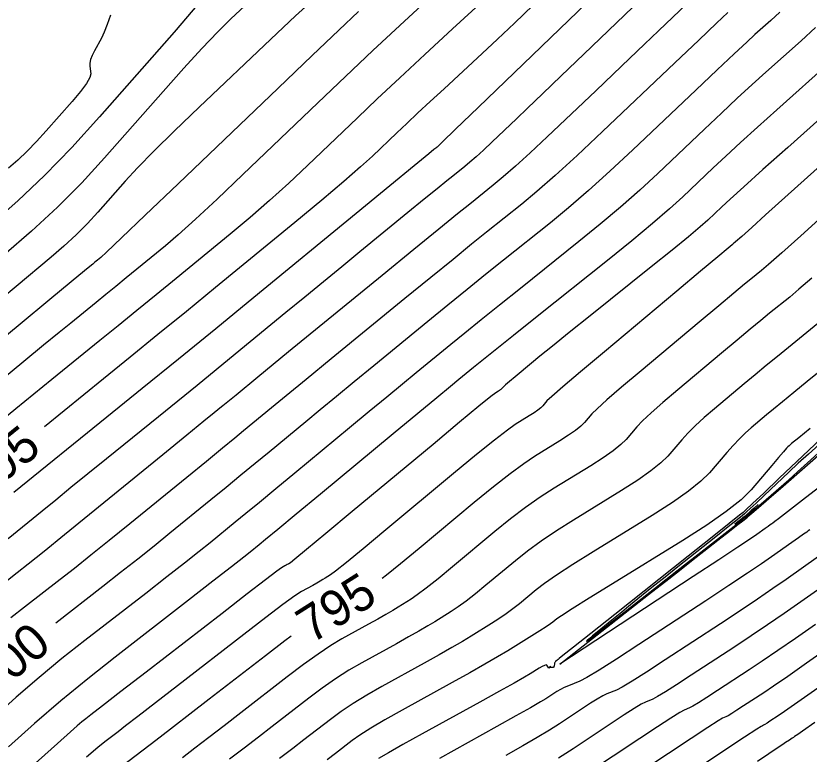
# Model space of a CAD drawing. Extents: x 2079879 to 2092887, y 778083 to 784051.
# Drawn here: x 2084103 to 2084164.7, y 780891.8 to 780949.2 of the extents above; entities that cross this region are included whole.
import ezdxf

# ---------------------------------------------------------------- set-up
doc = ezdxf.new("R2010")
doc.units = 0
doc.layers.add('DT_X_Contour_Major', color=7, linetype='Continuous')
doc.layers.add('DT_X_Contour_Minor', color=7, linetype='Continuous')

msp = doc.modelspace()

# ---------------------------------------------------------------- linework, layer by layer
at = {"layer": 'DT_X_Contour_Major'}
for points in [[(2084122.18, 780951.37), (2084119.687, 780949.009), (2084118.656, 780947.992), (2084117.432, 780946.712), (2084116.014, 780945.169), (2084114.403, 780943.362), (2084109.85, 780938.194), (2084108.081, 780936.269), (2084106.188, 780934.368), (2084104.171, 780932.492), (2084102.031, 780930.64)], [(2084143.204, 780950.059), (2084141.74, 780948.665), (2084140.416, 780947.417), (2084139.231, 780946.317), (2084136.258, 780943.577), (2084135.193, 780942.592), (2084134.228, 780941.694), (2084133.362, 780940.88), (2084132.596, 780940.153), (2084130.685, 780938.326), (2084129.77, 780937.491), (2084128.458, 780936.353), (2084126.748, 780934.914), (2084124.642, 780933.173), (2084118.494, 780928.128), (2084116.22, 780926.264), (2084114.006, 780924.457), (2084111.855, 780922.706), (2084109.764, 780921.012), (2084105.179, 780917.303)], [(2084162.383, 780949.54), (2084161.676, 780948.885), (2084160.439, 780947.779), (2084159.803, 780947.198), (2084158.824, 780946.286), (2084157.501, 780945.041), (2084155.835, 780943.464), (2084150.933, 780938.815), (2084149.155, 780937.154), (2084147.494, 780935.655), (2084145.951, 780934.319), (2084144.527, 780933.147), (2084140.885, 780930.237), (2084139.493, 780929.121), (2084138.049, 780927.955), (2084136.551, 780926.74), (2084135, 780925.474), (2084130.793, 780922.034), (2084129.28, 780920.795), (2084127.894, 780919.657), (2084126.635, 780918.621), (2084125.505, 780917.687), (2084122.659, 780915.333), (2084121.576, 780914.438), (2084120.46, 780913.52), (2084119.312, 780912.579), (2084118.131, 780911.615), (2084114.938, 780909.012), (2084113.714, 780908.022), (2084112.437, 780907.003), (2084111.108, 780905.955), (2084109.725, 780904.878), (2084106.059, 780902.039)], [(2084165.987, 780933.92), (2084164.016, 780932.149), (2084162.52, 780930.813), (2084161.497, 780929.911), (2084160.949, 780929.442), (2084160.119, 780928.772), (2084159.635, 780928.374), (2084158.805, 780927.685), (2084157.628, 780926.703), (2084156.106, 780925.43), (2084151.584, 780921.645), (2084150.073, 780920.371), (2084148.933, 780919.389), (2084148.162, 780918.698), (2084147.761, 780918.298), (2084147.184, 780917.621), (2084146.903, 780917.342), (2084146.491, 780917.013), (2084145.948, 780916.633), (2084145.275, 780916.203), (2084143.306, 780914.989), (2084142.459, 780914.423), (2084141.394, 780913.637), (2084140.111, 780912.631), (2084138.611, 780911.404), (2084134.319, 780907.837), (2084132.878, 780906.646), (2084131.773, 780905.749), (2084131.452, 780905.497)], [(2084166.009, 780916.775), (2084162.33, 780913.29), (2084161.122, 780912.146), (2084160.256, 780911.326), (2084159.733, 780910.832), (2084159.552, 780910.662), (2084159.527, 780910.641), (2084159.252, 780910.423), (2084158.445, 780909.781), (2084157.106, 780908.718), (2084155.236, 780907.232), (2084149.54, 780902.707), (2084147.668, 780901.219), (2084146.323, 780900.15), (2084145.506, 780899.501), (2084145.216, 780899.27), (2084145.146, 780899.213), (2084145.119, 780899.19), (2084145.09, 780899.166), (2084145.058, 780899.141), (2084145.025, 780899.113), (2084144.932, 780899.038), (2084144.901, 780899.005), (2084144.876, 780898.965), (2084144.858, 780898.917), (2084144.846, 780898.86), (2084144.823, 780898.698), (2084144.81, 780898.645), (2084144.786, 780898.607), (2084144.751, 780898.583), (2084144.707, 780898.574), (2084144.574, 780898.57), (2084144.532, 780898.571), (2084144.505, 780898.578), (2084144.494, 780898.59), (2084144.498, 780898.608), (2084144.529, 780898.662), (2084144.536, 780898.677), (2084144.536, 780898.681), (2084144.527, 780898.673), (2084144.511, 780898.653), (2084144.415, 780898.537), (2084144.261, 780898.757), (2084144.199, 780898.778), (2084144.079, 780898.746), (2084143.901, 780898.662), (2084143.665, 780898.524), (2084142.958, 780898.086), (2084142.515, 780897.827), (2084141.717, 780897.375), (2084140.563, 780896.732), (2084139.054, 780895.898), (2084134.557, 780893.417), (2084133.057, 780892.584), (2084131.929, 780891.946), (2084131.174, 780891.502)], [(2084170.669, 780916.621), (2084164.152, 780911.593), (2084162.983, 780910.691), (2084162.26, 780910.133), (2084161.983, 780909.919), (2084161.839, 780909.808), (2084161.761, 780909.75), (2084161.635, 780909.659), (2084161.462, 780909.536), (2084161.241, 780909.38), (2084160.588, 780908.921), (2084160.096, 780908.588), (2084159.108, 780907.933), (2084157.625, 780906.956), (2084155.646, 780905.657), (2084145.258, 780898.843), (2084152.16, 780904.252), (2084153.501, 780905.302), (2084154.563, 780906.134), (2084155.348, 780906.749), (2084155.856, 780907.146), (2084156.84, 780907.914), (2084157.203, 780908.198), (2084157.557, 780908.474), (2084158.233, 780909.002), (2084159.106, 780909.685), (2084159.394, 780909.909), (2084159.602, 780910.072), (2084159.73, 780910.172), (2084159.8, 780910.227), (2084159.813, 780910.237), (2084159.833, 780910.254), (2084159.862, 780910.279), (2084159.899, 780910.311), (2084160.203, 780910.576), (2084160.704, 780911.013), (2084161.513, 780911.718), (2084162.628, 780912.69), (2084166.012, 780915.639)], [(2084124.366, 780901.01), (2084123.864, 780900.641), (2084122.362, 780899.493), (2084117.995, 780896.112), (2084116.48, 780894.94), (2084115.211, 780893.96), (2084114.187, 780893.173), (2084113.409, 780892.579), (2084111.661, 780891.25), (2084110.909, 780890.652), (2084109.963, 780889.856), (2084108.825, 780888.86), (2084107.493, 780887.666), (2084103.684, 780884.216), (2084102.33, 780883.007)], [(2084166.275, 780900.186), (2084164.458, 780898.911), (2084162.992, 780897.891), (2084161.879, 780897.126), (2084161.119, 780896.615), (2084159.56, 780895.593), (2084159.036, 780895.252), (2084158.633, 780894.997), (2084158.35, 780894.828), (2084158.189, 780894.744), (2084157.92, 780894.634), (2084157.582, 780894.433), (2084156.771, 780893.91), (2084155.486, 780893.067), (2084153.729, 780891.902), (2084148.41, 780888.369)]]:
    msp.add_lwpolyline(points, dxfattribs=at)
at = {"layer": 'DT_X_Contour_Minor'}
for points in [[(2084142.946, 780953.784), (2084136.93, 780948.24), (2084134.775, 780946.248), (2084132.821, 780944.429), (2084131.069, 780942.783), (2084129.518, 780941.311), (2084125.652, 780937.615), (2084124.188, 780936.242), (2084122.693, 780934.893), (2084121.169, 780933.568), (2084119.614, 780932.268), (2084115.43, 780928.834), (2084113.881, 780927.565), (2084112.375, 780926.335), (2084110.91, 780925.143), (2084109.487, 780923.99), (2084105.748, 780920.966), (2084104.351, 780919.833), (2084102.964, 780918.702), (2084101.588, 780917.574)], [(2084148.758, 780951.622), (2084138.903, 780942.118), (2084137.159, 780940.435), (2084136.105, 780939.42), (2084135.744, 780939.071), (2084135.701, 780939.03), (2084135.686, 780939.016), (2084135.673, 780939.004), (2084135.662, 780938.995), (2084135.653, 780938.987), (2084135.632, 780938.971), (2084135.621, 780938.962), (2084135.582, 780938.93), (2084135.554, 780938.907), (2084135.47, 780938.838), (2084135.069, 780938.509), (2084133.928, 780937.573), (2084132.047, 780936.03), (2084129.428, 780933.88), (2084121.455, 780927.337), (2084118.5, 780924.915), (2084115.612, 780922.557), (2084112.793, 780920.264), (2084110.041, 780918.034), (2084102.795, 780912.173)], [(2084152.217, 780951.172), (2084147.137, 780946.272), (2084145.381, 780944.58), (2084143.922, 780943.177), (2084142.761, 780942.065), (2084141.898, 780941.243), (2084139.994, 780939.437), (2084139.326, 780938.809), (2084138.749, 780938.282), (2084138.264, 780937.855), (2084137.871, 780937.527), (2084136.946, 780936.787), (2084136.467, 780936.402), (2084135.725, 780935.799), (2084134.72, 780934.98), (2084133.453, 780933.944), (2084129.722, 780930.892), (2084128.312, 780929.739), (2084126.884, 780928.569), (2084125.435, 780927.381), (2084123.967, 780926.177), (2084120.025, 780922.941), (2084118.542, 780921.727), (2084117.051, 780920.51), (2084115.552, 780919.291), (2084114.043, 780918.069), (2084110.01, 780914.806), (2084108.562, 780913.635), (2084107.244, 780912.566), (2084106.056, 780911.601), (2084104.997, 780910.74), (2084102.347, 780908.58)], [(2084117.176, 780950.225), (2084115.28, 780947.983), (2084109.473, 780941.392), (2084107.314, 780939.018), (2084105.194, 780936.839), (2084103.111, 780934.855), (2084101.066, 780933.066)], [(2084155.677, 780950.722), (2084152.934, 780948.077), (2084151.858, 780947.042), (2084150.686, 780945.92), (2084149.418, 780944.711), (2084148.053, 780943.415), (2084144.287, 780939.843), (2084142.966, 780938.603), (2084141.826, 780937.56), (2084140.867, 780936.715), (2084140.09, 780936.067), (2084138.259, 780934.604), (2084137.317, 780933.845), (2084135.867, 780932.667), (2084133.907, 780931.068), (2084131.437, 780929.05), (2084124.173, 780923.108), (2084121.787, 780921.157), (2084120.08, 780919.761), (2084119.052, 780918.92), (2084118.701, 780918.633), (2084118.67, 780918.607), (2084118.393, 780918.381), (2084117.585, 780917.723), (2084116.247, 780916.632), (2084114.379, 780915.109), (2084108.688, 780910.472), (2084106.736, 780908.884), (2084105.149, 780907.601), (2084103.926, 780906.622), (2084103.068, 780905.946), (2084101.265, 780904.55)], [(2084134.87, 780950.387), (2084132.82, 780948.488), (2084130.732, 780946.535), (2084128.605, 780944.529), (2084126.441, 780942.469), (2084120.62, 780936.904), (2084118.605, 780934.993), (2084116.928, 780933.432), (2084115.589, 780932.222), (2084114.587, 780931.363), (2084112.365, 780929.54), (2084111.543, 780928.866), (2084110.743, 780928.213), (2084109.965, 780927.58), (2084109.21, 780926.968), (2084107.224, 780925.362), (2084106.324, 780924.63), (2084105.112, 780923.636), (2084103.587, 780922.381), (2084101.751, 780920.864)], [(2084126.285, 780950.699), (2084124.707, 780949.232), (2084122.788, 780947.424), (2084117.219, 780942.149), (2084115.292, 780940.305), (2084113.689, 780938.731), (2084112.41, 780937.426), (2084111.455, 780936.39), (2084109.339, 780933.989), (2084108.517, 780933.094), (2084107.637, 780932.211), (2084106.7, 780931.339), (2084105.706, 780930.479), (2084102.977, 780928.2), (2084101.87, 780927.277)], [(2084129.618, 780949.578), (2084128.088, 780948.13), (2084126.003, 780946.147), (2084123.364, 780943.627), (2084115.587, 780936.193), (2084113.023, 780933.744), (2084111.164, 780931.972), (2084110.009, 780930.877), (2084109.56, 780930.458), (2084109.301, 780930.246), (2084109.205, 780930.167), (2084109.111, 780930.091), (2084109.021, 780930.017), (2084108.933, 780929.946), (2084108.701, 780929.759), (2084108.297, 780929.426), (2084107.259, 780928.569), (2084105.587, 780927.187), (2084103.28, 780925.281), (2084096.283, 780919.497)], [(2084110.315, 780949.297), (2084110.066, 780948.558), (2084109.834, 780947.965), (2084109.618, 780947.516), (2084109.064, 780946.515), (2084108.886, 780946.159), (2084108.767, 780945.842), (2084108.707, 780945.564), (2084108.707, 780945.325), (2084108.784, 780944.74), (2084108.715, 780944.441), (2084108.449, 780943.982), (2084107.987, 780943.363), (2084107.329, 780942.584), (2084105.312, 780940.295), (2084104.563, 780939.471), (2084103.826, 780938.714), (2084103.103, 780938.025), (2084102.393, 780937.404)], [(2084158.336, 780949.504), (2084157.449, 780948.662), (2084156.074, 780947.356), (2084154.208, 780945.586), (2084148.581, 780940.249), (2084146.606, 780938.396), (2084144.902, 780936.837), (2084143.47, 780935.574), (2084142.308, 780934.607), (2084139.572, 780932.42), (2084138.405, 780931.483), (2084136.958, 780930.311), (2084135.229, 780928.904), (2084133.218, 780927.262), (2084127.483, 780922.571), (2084125.533, 780920.976), (2084123.987, 780919.709), (2084122.843, 780918.77), (2084122.103, 780918.16), (2084120.665, 780916.97), (2084119.985, 780916.41), (2084119.023, 780915.622), (2084117.78, 780914.606), (2084116.255, 780913.362), (2084111.813, 780909.742), (2084110.225, 780908.453), (2084108.793, 780907.302), (2084107.517, 780906.288), (2084106.397, 780905.412), (2084103.617, 780903.259), (2084102.574, 780902.433)], [(2084165.149, 780948.326), (2084164.023, 780947.302), (2084161.289, 780944.859), (2084160.222, 780943.896), (2084159.07, 780942.839), (2084157.834, 780941.688), (2084156.514, 780940.442), (2084152.88, 780936.996), (2084151.475, 780935.695), (2084149.984, 780934.376), (2084148.407, 780933.04), (2084146.745, 780931.687), (2084142.199, 780928.054), (2084140.581, 780926.759), (2084139.139, 780925.6), (2084137.873, 780924.575), (2084136.781, 780923.687), (2084134.104, 780921.497), (2084133.026, 780920.613), (2084131.8, 780919.605), (2084130.427, 780918.472), (2084128.906, 780917.215), (2084124.654, 780913.695), (2084123.168, 780912.466), (2084121.898, 780911.419), (2084120.844, 780910.552), (2084120.007, 780909.868), (2084118.063, 780908.283), (2084117.203, 780907.591), (2084116.081, 780906.704), (2084114.698, 780905.622), (2084113.054, 780904.345), (2084108.32, 780900.678), (2084106.543, 780899.271), (2084104.764, 780897.799), (2084102.983, 780896.262), (2084101.199, 780894.661)], [(2084166.37, 780945.72), (2084162.14, 780941.939), (2084160.641, 780940.594), (2084159.317, 780939.392), (2084158.168, 780938.334), (2084157.193, 780937.421), (2084154.827, 780935.177), (2084153.795, 780934.236), (2084152.473, 780933.097), (2084150.863, 780931.761), (2084148.963, 780930.226), (2084143.512, 780925.87), (2084141.669, 780924.397), (2084140.23, 780923.244), (2084139.195, 780922.411), (2084138.562, 780921.899), (2084137.414, 780920.959), (2084136.772, 780920.432), (2084135.707, 780919.553), (2084134.219, 780918.323), (2084132.308, 780916.742), (2084126.649, 780912.058), (2084124.76, 780910.495), (2084123.335, 780909.317), (2084122.377, 780908.526), (2084121.883, 780908.12), (2084121.187, 780907.553), (2084120.692, 780907.16), (2084119.725, 780906.405), (2084118.289, 780905.289), (2084116.382, 780903.811), (2084110.671, 780899.388), (2084108.547, 780897.708), (2084106.459, 780895.985), (2084104.407, 780894.22), (2084102.39, 780892.412)], [(2084168.717, 780944.137), (2084162.991, 780939.019), (2084161.06, 780937.291), (2084159.564, 780935.945), (2084158.501, 780934.981), (2084157.872, 780934.4), (2084156.773, 780933.357), (2084156.189, 780932.837), (2084155.262, 780932.057), (2084153.991, 780931.019), (2084152.377, 780929.721), (2084147.614, 780925.915), (2084145.99, 780924.615), (2084144.693, 780923.572), (2084143.721, 780922.783), (2084143.074, 780922.251), (2084141.785, 780921.172), (2084141.359, 780920.814), (2084141.048, 780920.551), (2084140.852, 780920.381), (2084140.77, 780920.306), (2084140.706, 780920.231), (2084140.675, 780920.2), (2084140.63, 780920.164), (2084140.57, 780920.122), (2084140.495, 780920.074), (2084140.277, 780919.94), (2084139.911, 780919.651), (2084138.977, 780918.885), (2084137.474, 780917.643), (2084135.403, 780915.923), (2084129.121, 780910.703), (2084127.054, 780908.986), (2084125.564, 780907.751), (2084124.65, 780906.998), (2084124.314, 780906.727), (2084124.185, 780906.648), (2084124.13, 780906.615), (2084124.063, 780906.575), (2084123.982, 780906.53), (2084123.888, 780906.477), (2084123.62, 780906.33), (2084123.255, 780906.067), (2084122.362, 780905.389), (2084120.941, 780904.297), (2084118.991, 780902.79), (2084113.085, 780898.217), (2084111.132, 780896.705), (2084109.702, 780895.599), (2084108.795, 780894.898), (2084108.411, 780894.602), (2084108.085, 780894.353), (2084107.738, 780894.055), (2084106.942, 780893.345), (2084105.698, 780892.225), (2084104.005, 780890.693)], [(2084165.778, 780937.821), (2084164.53, 780936.699), (2084161.271, 780933.765), (2084160.197, 780932.799), (2084159.419, 780932.1), (2084158.938, 780931.669), (2084158.753, 780931.506), (2084158.656, 780931.427), (2084158.36, 780931.18), (2084157.545, 780930.499), (2084156.212, 780929.383), (2084154.359, 780927.833), (2084148.729, 780923.119), (2084146.866, 780921.555), (2084145.501, 780920.397), (2084144.634, 780919.647), (2084144.265, 780919.302), (2084143.945, 780918.926), (2084143.789, 780918.771), (2084143.56, 780918.588), (2084143.259, 780918.377), (2084142.885, 780918.138), (2084141.791, 780917.464), (2084141.185, 780917.037), (2084140.185, 780916.261), (2084138.792, 780915.137), (2084137.007, 780913.663), (2084131.72, 780909.27), (2084129.966, 780907.816), (2084128.668, 780906.75), (2084127.827, 780906.071), (2084127.441, 780905.78), (2084127.023, 780905.521), (2084126.844, 780905.414), (2084126.623, 780905.285), (2084126.36, 780905.136), (2084126.054, 780904.966), (2084125.183, 780904.485), (2084124.656, 780904.141), (2084123.729, 780903.469), (2084122.403, 780902.469), (2084120.676, 780901.142), (2084115.54, 780897.165), (2084113.806, 780895.823), (2084112.456, 780894.78), (2084111.491, 780894.036), (2084110.91, 780893.59), (2084109.873, 780892.802), (2084109.323, 780892.353), (2084108.453, 780891.6)], [(2084164.856, 780928.838), (2084163.866, 780927.98), (2084163.145, 780927.379), (2084161.583, 780926.116), (2084160.911, 780925.568), (2084160.065, 780924.871), (2084159.045, 780924.024), (2084157.852, 780923.027), (2084154.44, 780920.171), (2084153.281, 780919.187), (2084152.364, 780918.38), (2084151.689, 780917.749), (2084151.256, 780917.294), (2084150.423, 780916.316), (2084150.017, 780915.913), (2084149.422, 780915.437), (2084148.638, 780914.889), (2084147.665, 780914.267), (2084144.82, 780912.514), (2084143.732, 780911.81), (2084142.602, 780911.013), (2084141.429, 780910.125), (2084140.215, 780909.144), (2084136.919, 780906.404), (2084135.79, 780905.476), (2084134.877, 780904.747), (2084134.18, 780904.217), (2084133.697, 780903.886), (2084132.698, 780903.268), (2084132.272, 780903.011), (2084131.745, 780902.705), (2084131.117, 780902.349), (2084130.388, 780901.943), (2084128.307, 780900.796), (2084127.456, 780900.289), (2084126.462, 780899.628), (2084125.326, 780898.813), (2084124.048, 780897.845), (2084120.45, 780895.059), (2084119.154, 780894.057), (2084117.965, 780893.141), (2084116.882, 780892.311), (2084115.907, 780891.568)], [(2084165.341, 780925.315), (2084163.047, 780923.461), (2084162.186, 780922.763), (2084161.325, 780922.057), (2084160.462, 780921.344), (2084159.599, 780920.625), (2084157.295, 780918.696), (2084156.488, 780918.004), (2084155.795, 780917.372), (2084155.216, 780916.801), (2084154.751, 780916.291), (2084153.662, 780915.011), (2084153.131, 780914.484), (2084152.352, 780913.862), (2084151.327, 780913.144), (2084150.055, 780912.332), (2084146.335, 780910.038), (2084145.006, 780909.196), (2084143.81, 780908.39), (2084142.748, 780907.619), (2084141.819, 780906.884), (2084139.518, 780904.972), (2084138.702, 780904.307), (2084137.982, 780903.746), (2084137.356, 780903.29), (2084136.825, 780902.939), (2084135.535, 780902.141), (2084134.986, 780901.81), (2084134.306, 780901.415), (2084133.496, 780900.955), (2084132.554, 780900.432), (2084129.87, 780898.951), (2084128.856, 780898.362), (2084127.829, 780897.707), (2084126.788, 780896.986), (2084125.734, 780896.197), (2084122.904, 780894.006), (2084121.827, 780893.174), (2084120.719, 780892.322), (2084119.578, 780891.449)], [(2084167.537, 780923.252), (2084164.511, 780920.806), (2084163.462, 780919.957), (2084162.584, 780919.243), (2084161.879, 780918.664), (2084161.345, 780918.222), (2084160.151, 780917.222), (2084159.696, 780916.82), (2084159.227, 780916.363), (2084158.743, 780915.852), (2084158.246, 780915.287), (2084156.901, 780913.706), (2084156.244, 780913.055), (2084155.283, 780912.286), (2084154.016, 780911.4), (2084152.445, 780910.396), (2084147.849, 780907.563), (2084146.28, 780906.582), (2084145.019, 780905.766), (2084144.066, 780905.113), (2084143.423, 780904.624), (2084142.117, 780903.539), (2084141.614, 780903.137), (2084141.086, 780902.745), (2084140.532, 780902.363), (2084139.953, 780901.992), (2084138.373, 780901.014), (2084137.7, 780900.609), (2084136.867, 780900.124), (2084135.874, 780899.562), (2084134.721, 780898.921), (2084131.432, 780897.106), (2084130.256, 780896.436), (2084129.196, 780895.787), (2084128.25, 780895.158), (2084127.42, 780894.549), (2084125.359, 780892.953), (2084124.501, 780892.292), (2084123.473, 780891.503)], [(2084164.737, 780917.151), (2084163.844, 780916.429), (2084163.296, 780915.985), (2084163.092, 780915.819), (2084163.006, 780915.748), (2084162.903, 780915.636), (2084162.658, 780915.355), (2084162.271, 780914.904), (2084161.741, 780914.283), (2084160.14, 780912.402), (2084159.358, 780911.626), (2084158.214, 780910.711), (2084156.706, 780909.656), (2084154.835, 780908.461), (2084149.363, 780905.088), (2084147.553, 780903.969), (2084146.227, 780903.142), (2084145.385, 780902.607), (2084145.027, 780902.364), (2084144.716, 780902.106), (2084144.527, 780901.967), (2084144.191, 780901.744), (2084143.709, 780901.436), (2084143.081, 780901.045), (2084141.21, 780899.888), (2084140.414, 780899.407), (2084139.428, 780898.834), (2084138.253, 780898.168), (2084136.888, 780897.409), (2084132.994, 780895.262), (2084131.656, 780894.51), (2084130.562, 780893.866), (2084129.712, 780893.33), (2084129.106, 780892.901), (2084127.814, 780891.901), (2084127.175, 780891.409)], [(2084165.439, 780915.904), (2084164.6, 780915.171), (2084163.809, 780914.459), (2084163.068, 780913.77), (2084161.158, 780911.961), (2084160.529, 780911.365), (2084160.073, 780910.935), (2084159.792, 780910.67), (2084159.684, 780910.57), (2084159.628, 780910.526), (2084159.473, 780910.402), (2084159.047, 780910.064), (2084158.351, 780909.511), (2084157.386, 780908.744), (2084154.452, 780906.412), (2084153.449, 780905.615), (2084152.642, 780904.971), (2084152.031, 780904.481), (2084151.616, 780904.145), (2084150.77, 780903.453), (2084150.44, 780903.183), (2084150.084, 780902.892), (2084149.704, 780902.581), (2084149.298, 780902.249), (2084148.181, 780901.336), (2084147.814, 780901.035), (2084147.552, 780900.818), (2084147.394, 780900.685), (2084147.341, 780900.635), (2084147.338, 780900.613), (2084147.357, 780900.622), (2084147.419, 780900.666), (2084147.522, 780900.744), (2084147.667, 780900.857), (2084148.11, 780901.204), (2084148.367, 780901.405), (2084148.807, 780901.749), (2084149.429, 780902.235), (2084150.233, 780902.863), (2084152.622, 780904.729), (2084153.506, 780905.419), (2084154.364, 780906.089), (2084155.197, 780906.74), (2084156.005, 780907.371), (2084158.126, 780909.028), (2084158.825, 780909.574), (2084159.33, 780909.968), (2084159.641, 780910.211), (2084159.758, 780910.303), (2084159.812, 780910.345), (2084159.833, 780910.361), (2084159.854, 780910.378), (2084159.875, 780910.396), (2084159.896, 780910.414), (2084159.952, 780910.463), (2084160.053, 780910.551), (2084160.314, 780910.778), (2084160.734, 780911.144), (2084161.313, 780911.649), (2084163.07, 780913.18), (2084163.762, 780913.793), (2084164.523, 780914.485), (2084165.352, 780915.254)], [(2084160.685, 780911.244), (2084160.369, 780910.979), (2084160.303, 780910.923), (2084160.241, 780910.869), (2084160.182, 780910.816), (2084160.127, 780910.765), (2084159.986, 780910.631), (2084159.935, 780910.584), (2084159.89, 780910.543), (2084159.85, 780910.508), (2084159.816, 780910.479), (2084159.73, 780910.41), (2084159.694, 780910.381), (2084159.649, 780910.346), (2084159.597, 780910.304), (2084159.536, 780910.255), (2084159.363, 780910.118), (2084159.299, 780910.067), (2084159.238, 780910.018), (2084159.18, 780909.971), (2084159.125, 780909.926), (2084158.871, 780909.719), (2084159.853, 780910.486), (2084159.874, 780910.502), (2084159.887, 780910.512), (2084159.892, 780910.517), (2084160.127, 780910.722), (2084160.179, 780910.767), (2084160.235, 780910.818), (2084160.297, 780910.875), (2084160.363, 780910.938), (2084160.685, 780911.244)], [(2084164.713, 780909.289), (2084164.591, 780909.195), (2084164.477, 780909.112), (2084164.226, 780908.934), (2084163.837, 780908.659), (2084163.311, 780908.289), (2084161.726, 780907.174), (2084160.961, 780906.648), (2084159.857, 780905.906), (2084158.412, 780904.948), (2084156.628, 780903.775), (2084151.417, 780900.357), (2084149.665, 780899.218), (2084148.317, 780898.366), (2084147.373, 780897.799), (2084146.833, 780897.519), (2084145.933, 780897.152), (2084145.608, 780897.013), (2084145.309, 780896.869), (2084145.037, 780896.721), (2084144.791, 780896.568), (2084144.17, 780896.155), (2084143.757, 780895.903), (2084142.984, 780895.457), (2084141.85, 780894.816), (2084140.357, 780893.981), (2084135.894, 780891.494)], [(2084165.382, 780907.198), (2084162.863, 780905.427), (2084161.835, 780904.714), (2084160.641, 780903.902), (2084159.279, 780902.993), (2084157.751, 780901.985), (2084153.453, 780899.166), (2084152.008, 780898.227), (2084150.896, 780897.524), (2084150.118, 780897.056), (2084149.672, 780896.825), (2084148.929, 780896.523), (2084148.601, 780896.368), (2084148.175, 780896.129), (2084147.649, 780895.807), (2084147.025, 780895.402), (2084145.23, 780894.209), (2084144.464, 780893.719), (2084143.512, 780893.143), (2084142.376, 780892.483), (2084141.053, 780891.737)], [(2084167.452, 780906.106), (2084164, 780903.68), (2084162.709, 780902.78), (2084161.424, 780901.899), (2084160.146, 780901.037), (2084158.873, 780900.195), (2084155.489, 780897.975), (2084154.351, 780897.235), (2084153.475, 780896.682), (2084152.862, 780896.314), (2084152.511, 780896.131), (2084151.926, 780895.893), (2084151.595, 780895.723), (2084151.04, 780895.39), (2084150.262, 780894.894), (2084149.26, 780894.235), (2084146.29, 780892.262), (2084145.171, 780891.534)], [(2084165.138, 780901.933), (2084163.583, 780900.845), (2084162.208, 780899.895), (2084161.013, 780899.081), (2084159.996, 780898.405), (2084157.524, 780896.784), (2084156.693, 780896.244), (2084156.054, 780895.839), (2084155.606, 780895.571), (2084155.35, 780895.438), (2084154.923, 780895.264), (2084154.588, 780895.078), (2084153.905, 780894.65), (2084152.874, 780893.98), (2084151.494, 780893.069), (2084147.35, 780890.316)], [(2084165.332, 780896.977), (2084163.776, 780895.887), (2084162.746, 780895.17), (2084162.241, 780894.825), (2084161.596, 780894.402), (2084161.379, 780894.261), (2084161.212, 780894.155), (2084161.095, 780894.085), (2084161.028, 780894.05), (2084160.916, 780894.005), (2084160.575, 780893.788), (2084159.636, 780893.171), (2084158.099, 780892.153), (2084155.963, 780890.736)], [(2084165.1, 780894.31), (2084164.146, 780893.638), (2084163.768, 780893.371), (2084163.524, 780893.204), (2084163.43, 780893.14), (2084163.332, 780893.075), (2084163.228, 780893.007), (2084163.12, 780892.938), (2084162.825, 780892.75), (2084162.606, 780892.606), (2084162.17, 780892.312), (2084161.517, 780891.869), (2084160.648, 780891.277)]]:
    msp.add_lwpolyline(points, dxfattribs=at)

# ---------------------------------------------------------------- texts
at = {"layer": 'DT_X_Contour_Major'}
for s, rotation, p in [('805', 39.10593, (2084100.223, 780911.481)), ('795', 32.33812, (2084125.953, 780900.388)), ('800', 40.40348, (2084101.091, 780896.092))]:
    msp.add_text(s, height=2.8, rotation=rotation, dxfattribs=at).set_placement(p)

doc.saveas('drawing.dxf')
